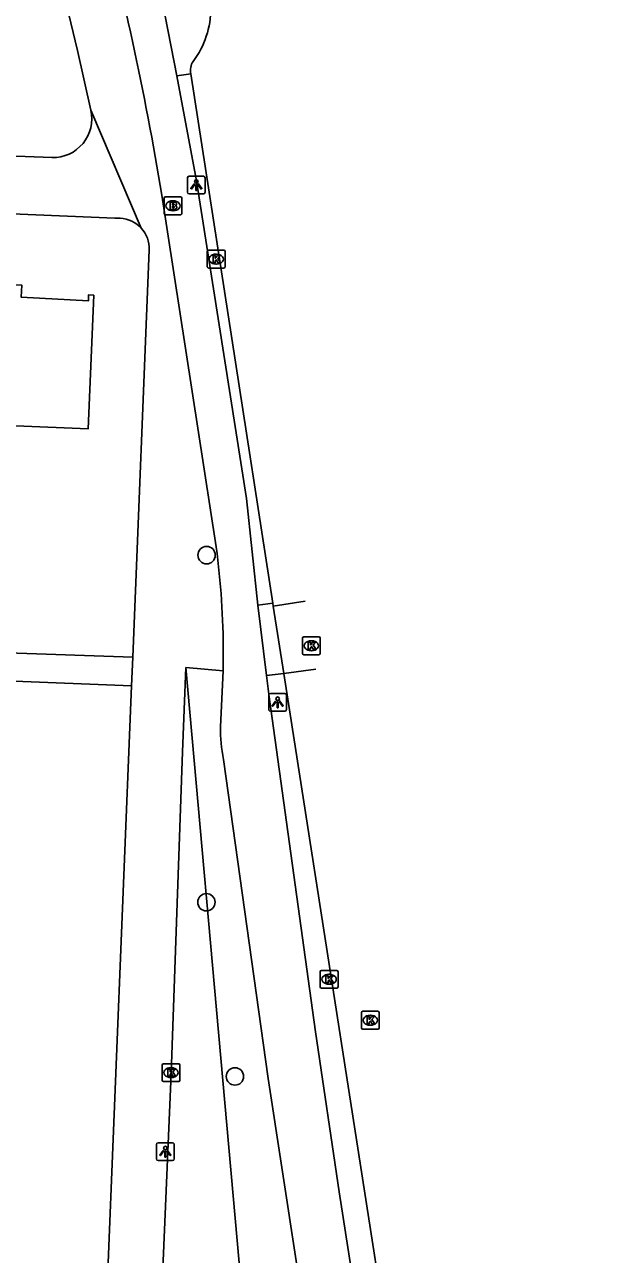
# Model space of a CAD drawing. Extents: x 160077 to 160945, y 386481 to 387498.
# Drawn here: x 160780.5 to 160812.4, y 387384.4 to 387453.5 of the extents above; entities that cross this region are included whole.
import ezdxf

# ---------------------------------------------------------------- set-up
doc = ezdxf.new("R2010")
doc.units = 0
for name, color, linetype in [('IMGEO_Boom', 7, 'Continuous'), ('IMGEO_Brandkraan', 7, 'Continuous'), ('IMGEO_Fietspad_gesloten', 7, 'Continuous'), ('IMGEO_Groenvoorziening', 7, 'Continuous'), ('IMGEO_Kolk', 7, 'Continuous'), ('IMGEO_Lichtpunt', 7, 'Continuous'), ('IMGEO_Pand', 7, 'Continuous'), ('IMGEO_Parkeervlak_open', 7, 'Continuous'), ('IMGEO_Verkeerseiland_groen', 7, 'Continuous'), ('IMGEO_Voetpad_open', 7, 'Continuous')]:
    doc.layers.add(name, color=color, linetype=linetype)

msp = doc.modelspace()

# ---------------------------------------------------------------- linework, layer by layer
at = {"layer": 'IMGEO_Boom'}
for centre in [(160790.683, 387423.701), (160790.672, 387404.206), (160792.273, 387394.42)]:
    msp.add_circle(centre, 0.489, dxfattribs=at)
at = {"layer": 'IMGEO_Brandkraan'}
for p, q in [((160788.295, 387442.897), (160788.295, 387443.749)), ((160788.37, 387443.823), (160789.222, 387443.823)), ((160789.296, 387443.749), (160789.296, 387442.897)), ((160788.806, 387443.043), (160788.781, 387443.043)), ((160788.783, 387443.603), (160788.808, 387443.603)), ((160789.222, 387442.823), (160788.37, 387442.823))]:
    msp.add_line(p, q, dxfattribs=at)
for points in [[(160788.295, 387442.897), (160788.295, 387443.749)], [(160788.37, 387443.823), (160789.222, 387443.823)], [(160789.296, 387443.749), (160789.296, 387442.897)], [(160788.643, 387443.523), (160788.643, 387443.123), (160788.856, 387443.123)], [(160788.874, 387443.523), (160788.643, 387443.523)], [(160788.822, 387443.442), (160788.768, 387443.442), (160788.768, 387443.366)], [(160788.768, 387443.366), (160788.821, 387443.366)], [(160788.83, 387443.29), (160788.768, 387443.29), (160788.768, 387443.209)], [(160788.768, 387443.209), (160788.83, 387443.209)], [(160789.222, 387442.823), (160788.37, 387442.823)]]:
    msp.add_lwpolyline(points, dxfattribs=at)
for centre, radius, start, end in [((160788.372, 387443.747), 0.0765, 91.55205, 178.44795), ((160788.372, 387443.747), 0.0765, 91.55205, 178.44795), ((160789.22, 387443.747), 0.0765, 1.55205, 88.44795), ((160789.22, 387443.747), 0.0765, 1.55205, 88.44795), ((160788.823, 387443.404), 0.0379, 267.82845, 90.93552), ((160788.831, 387443.249), 0.0404, 269.87594, 90.50774), ((160788.862, 387443.374), 0.251, 268.66757, 293.53466), ((160788.878, 387443.378), 0.145, 59.4692, 91.53667), ((160788.903, 387443.425), 0.0922, 285.51372, 58.15012), ((160788.908, 387443.233), 0.105, 301.31148, 78.98903), ((160788.372, 387442.899), 0.0765, 181.55205, 268.44795), ((160788.372, 387442.899), 0.0765, 181.55205, 268.44795), ((160789.22, 387442.899), 0.0765, 271.55205, 358.44795), ((160789.22, 387442.899), 0.0765, 271.55205, 358.44795)]:
    msp.add_arc(centre, radius, start, end, dxfattribs=at)
for centre, major_axis, ratio, start_param, end_param in [((160788.782, 387443.323), (-0.387, 0.002), 0.722429, 4.712389, 7.853982), ((160788.807, 387443.323), (-0.39, 0.002), 0.717154, 1.570796, 4.712389)]:
    msp.add_ellipse(centre, major_axis=major_axis, ratio=ratio, start_param=start_param, end_param=end_param, dxfattribs=at)
at = {"layer": 'IMGEO_Fietspad_gesloten'}
for points in [[(160788.353, 387453.972), (160789.02, 387450.628)], [(160789.02, 387450.628), (160790.111, 387444.734), (160792.927, 387426.889), (160793.567, 387420.894)], [(160791.227, 387424.159), (160788.168, 387443.92)], [(160793.567, 387420.894), (160794.038, 387416.932)], [(160791.618, 387417.2), (160791.618, 387418.162)], [(160791.618, 387417.2), (160791.461, 387414.056)], [(160794.038, 387416.932), (160794.188, 387415.748), (160796.787, 387396.931), (160798.117, 387387.941), (160809.316, 387316.069), (160811.065, 387305.098)], [(160791.64, 387412.231), (160794.135, 387394.309), (160798.115, 387368.331)]]:
    msp.add_lwpolyline(points, dxfattribs=at)
for centre, radius, start, end in [((160626.79, 387417.694), 163.495, 9.23078, 15.39868), ((160745.368, 387418.158), 46.25, 0.00523, 7.45549), ((160798.641, 387413.839), 7.183, 178.26829, 192.93527)]:
    msp.add_arc(centre, radius, start, end, dxfattribs=at)
at = {"layer": 'IMGEO_Groenvoorziening'}
msp.add_lwpolyline([(160789.525, 387417.391), (160793.902, 387368.485)], dxfattribs=at)
at = {"layer": 'IMGEO_Kolk'}
for p, q in [((160790.722, 387439.901), (160790.722, 387440.753)), ((160790.797, 387440.827), (160791.649, 387440.827)), ((160791.21, 387440.607), (160791.235, 387440.607)), ((160791.723, 387440.753), (160791.723, 387439.901)), ((160791.649, 387439.827), (160790.797, 387439.827)), ((160791.233, 387440.047), (160791.208, 387440.047)), ((160796.063, 387418.185), (160796.063, 387419.037)), ((160796.138, 387419.111), (160796.99, 387419.111)), ((160796.551, 387418.891), (160796.576, 387418.891)), ((160797.064, 387419.037), (160797.064, 387418.185)), ((160796.574, 387418.331), (160796.549, 387418.331)), ((160796.99, 387418.111), (160796.138, 387418.111)), ((160797.059, 387399.452), (160797.059, 387400.304)), ((160797.134, 387400.378), (160797.986, 387400.378)), ((160798.06, 387400.304), (160798.06, 387399.452)), ((160797.57, 387399.598), (160797.545, 387399.598)), ((160797.547, 387400.158), (160797.572, 387400.158)), ((160797.986, 387399.378), (160797.134, 387399.378)), ((160799.37, 387397.153), (160799.37, 387398.005)), ((160799.445, 387398.079), (160800.297, 387398.079)), ((160799.858, 387397.859), (160799.883, 387397.859)), ((160800.371, 387398.005), (160800.371, 387397.153)), ((160800.297, 387397.079), (160799.445, 387397.079)), ((160799.881, 387397.299), (160799.856, 387397.299)), ((160788.189, 387394.209), (160788.189, 387395.061)), ((160788.264, 387395.135), (160789.116, 387395.135)), ((160788.677, 387394.915), (160788.702, 387394.915)), ((160789.19, 387395.061), (160789.19, 387394.209)), ((160789.116, 387394.135), (160788.264, 387394.135)), ((160788.7, 387394.355), (160788.675, 387394.355))]:
    msp.add_line(p, q, dxfattribs=at)
for points in [[(160790.722, 387439.901), (160790.722, 387440.753)], [(160790.797, 387440.827), (160791.649, 387440.827)], [(160791.043, 387440.527), (160791.166, 387440.527), (160791.166, 387440.376), (160791.296, 387440.527), (160791.46, 387440.527), (160791.314, 387440.376), (160791.467, 387440.127), (160791.315, 387440.127), (160791.23, 387440.291), (160791.166, 387440.224), (160791.166, 387440.127), (160791.043, 387440.127), (160791.043, 387440.527)], [(160791.723, 387440.753), (160791.723, 387439.901)], [(160791.649, 387439.827), (160790.797, 387439.827)], [(160796.063, 387418.185), (160796.063, 387419.037)], [(160796.138, 387419.111), (160796.99, 387419.111)], [(160797.064, 387419.037), (160797.064, 387418.185)], [(160796.384, 387418.811), (160796.507, 387418.811), (160796.507, 387418.66), (160796.637, 387418.811), (160796.801, 387418.811), (160796.655, 387418.66), (160796.808, 387418.411), (160796.656, 387418.411), (160796.571, 387418.575), (160796.507, 387418.508), (160796.507, 387418.411), (160796.384, 387418.411), (160796.384, 387418.811)], [(160796.99, 387418.111), (160796.138, 387418.111)], [(160797.059, 387399.452), (160797.059, 387400.304)], [(160797.134, 387400.378), (160797.986, 387400.378)], [(160798.06, 387400.304), (160798.06, 387399.452)], [(160797.38, 387400.078), (160797.503, 387400.078), (160797.503, 387399.927), (160797.633, 387400.078), (160797.797, 387400.078), (160797.651, 387399.927), (160797.804, 387399.678), (160797.652, 387399.678), (160797.567, 387399.842), (160797.503, 387399.775), (160797.503, 387399.678), (160797.38, 387399.678), (160797.38, 387400.078)], [(160797.986, 387399.378), (160797.134, 387399.378)], [(160799.37, 387397.153), (160799.37, 387398.005)], [(160799.445, 387398.079), (160800.297, 387398.079)], [(160799.691, 387397.779), (160799.814, 387397.779), (160799.814, 387397.628), (160799.944, 387397.779), (160800.108, 387397.779), (160799.962, 387397.628), (160800.115, 387397.379), (160799.963, 387397.379), (160799.878, 387397.543), (160799.814, 387397.476), (160799.814, 387397.379), (160799.691, 387397.379), (160799.691, 387397.779)], [(160800.371, 387398.005), (160800.371, 387397.153)], [(160800.297, 387397.079), (160799.445, 387397.079)], [(160788.189, 387394.209), (160788.189, 387395.061)], [(160788.264, 387395.135), (160789.116, 387395.135)], [(160788.51, 387394.835), (160788.633, 387394.835), (160788.633, 387394.684), (160788.763, 387394.835), (160788.927, 387394.835), (160788.781, 387394.684), (160788.934, 387394.435), (160788.782, 387394.435), (160788.697, 387394.599), (160788.633, 387394.532), (160788.633, 387394.435), (160788.51, 387394.435), (160788.51, 387394.835)], [(160789.19, 387395.061), (160789.19, 387394.209)], [(160789.116, 387394.135), (160788.264, 387394.135)]]:
    msp.add_lwpolyline(points, dxfattribs=at)
for centre, start, end in [((160790.799, 387440.751), 91.55205, 178.44795), ((160790.799, 387440.751), 91.55205, 178.44795), ((160791.647, 387440.751), 1.55205, 88.44795), ((160791.647, 387440.751), 1.55205, 88.44795), ((160790.799, 387439.903), 181.55205, 268.44795), ((160790.799, 387439.903), 181.55205, 268.44795), ((160791.647, 387439.903), 271.55205, 358.44795), ((160791.647, 387439.903), 271.55205, 358.44795), ((160796.14, 387419.035), 91.55205, 178.44795), ((160796.14, 387419.035), 91.55205, 178.44795), ((160796.988, 387419.035), 1.55205, 88.44795), ((160796.988, 387419.035), 1.55205, 88.44795), ((160796.14, 387418.187), 181.55205, 268.44795), ((160796.14, 387418.187), 181.55205, 268.44795), ((160796.988, 387418.187), 271.55205, 358.44795), ((160796.988, 387418.187), 271.55205, 358.44795), ((160797.136, 387400.302), 91.55205, 178.44795), ((160797.136, 387400.302), 91.55205, 178.44795), ((160797.984, 387400.302), 1.55205, 88.44795), ((160797.984, 387400.302), 1.55205, 88.44795), ((160797.136, 387399.454), 181.55205, 268.44795), ((160797.136, 387399.454), 181.55205, 268.44795), ((160797.984, 387399.454), 271.55205, 358.44795), ((160797.984, 387399.454), 271.55205, 358.44795), ((160799.447, 387398.003), 91.55205, 178.44795), ((160799.447, 387398.003), 91.55205, 178.44795), ((160800.295, 387398.003), 1.55205, 88.44795), ((160800.295, 387398.003), 1.55205, 88.44795), ((160799.447, 387397.155), 181.55205, 268.44795), ((160799.447, 387397.155), 181.55205, 268.44795), ((160800.295, 387397.155), 271.55205, 358.44795), ((160800.295, 387397.155), 271.55205, 358.44795), ((160788.266, 387395.059), 91.55205, 178.44795), ((160788.266, 387395.059), 91.55205, 178.44795), ((160789.114, 387395.059), 1.55205, 88.44795), ((160789.114, 387395.059), 1.55205, 88.44795), ((160788.266, 387394.211), 181.55205, 268.44795), ((160788.266, 387394.211), 181.55205, 268.44795), ((160789.114, 387394.211), 271.55205, 358.44795), ((160789.114, 387394.211), 271.55205, 358.44795)]:
    msp.add_arc(centre, 0.0765, start, end, dxfattribs=at)
for centre, major_axis, ratio, start_param, end_param in [((160791.209, 387440.327), (-0.387, 0.002), 0.722429, 4.712389, 7.853982), ((160791.234, 387440.327), (-0.39, 0.002), 0.717154, 1.570796, 4.712389), ((160796.55, 387418.611), (-0.387, 0.002), 0.722429, 4.712389, 7.853982), ((160796.575, 387418.611), (-0.39, 0.002), 0.717154, 1.570796, 4.712389), ((160797.546, 387399.878), (-0.387, 0.002), 0.722429, 4.712389, 7.853982), ((160797.571, 387399.878), (-0.39, 0.002), 0.717154, 1.570796, 4.712389), ((160799.857, 387397.579), (-0.387, 0.002), 0.722429, 4.712389, 7.853982), ((160799.882, 387397.579), (-0.39, 0.002), 0.717154, 1.570796, 4.712389), ((160788.676, 387394.635), (-0.387, 0.002), 0.722429, 4.712389, 7.853982), ((160788.701, 387394.635), (-0.39, 0.002), 0.717154, 1.570796, 4.712389)]:
    msp.add_ellipse(centre, major_axis=major_axis, ratio=ratio, start_param=start_param, end_param=end_param, dxfattribs=at)
at = {"layer": 'IMGEO_Lichtpunt'}
for p, q in [((160789.606, 387444.889), (160789.606, 387444.082)), ((160789.606, 387444.889), (160789.606, 387444.082)), ((160790.508, 387444.984), (160789.7, 387444.984)), ((160790.508, 387444.984), (160789.7, 387444.984)), ((160790.602, 387444.082), (160790.602, 387444.889)), ((160790.602, 387444.082), (160790.602, 387444.889)), ((160789.7, 387443.988), (160790.508, 387443.988)), ((160789.7, 387443.988), (160790.508, 387443.988)), ((160794.17, 387415.839), (160794.17, 387415.032)), ((160794.17, 387415.839), (160794.17, 387415.032)), ((160795.072, 387415.934), (160794.264, 387415.934)), ((160795.072, 387415.934), (160794.264, 387415.934)), ((160795.166, 387415.032), (160795.166, 387415.839)), ((160795.166, 387415.032), (160795.166, 387415.839)), ((160794.264, 387414.938), (160795.072, 387414.938)), ((160794.264, 387414.938), (160795.072, 387414.938)), ((160787.87, 387390.6), (160787.87, 387389.793)), ((160787.87, 387390.6), (160787.87, 387389.793)), ((160788.772, 387390.695), (160787.964, 387390.695)), ((160788.772, 387390.695), (160787.964, 387390.695)), ((160788.866, 387389.793), (160788.866, 387390.6)), ((160788.866, 387389.793), (160788.866, 387390.6)), ((160787.964, 387389.699), (160788.772, 387389.699)), ((160787.964, 387389.699), (160788.772, 387389.699))]:
    msp.add_line(p, q, dxfattribs=at)
for points in [[(160789.98, 387444.553), (160790.019, 387444.525), (160789.831, 387444.263), (160789.793, 387444.29), (160789.98, 387444.553)], [(160790.082, 387444.505), (160790.129, 387444.505), (160790.129, 387444.183), (160790.082, 387444.183), (160790.082, 387444.505)], [(160790.192, 387444.525), (160790.23, 387444.552), (160790.417, 387444.29), (160790.378, 387444.262), (160790.192, 387444.525)], [(160794.544, 387415.503), (160794.583, 387415.475), (160794.395, 387415.213), (160794.357, 387415.24), (160794.544, 387415.503)], [(160794.646, 387415.455), (160794.693, 387415.455), (160794.693, 387415.133), (160794.646, 387415.133), (160794.646, 387415.455)], [(160794.756, 387415.475), (160794.794, 387415.502), (160794.981, 387415.24), (160794.942, 387415.212), (160794.756, 387415.475)], [(160788.244, 387390.264), (160788.283, 387390.236), (160788.095, 387389.974), (160788.057, 387390.001), (160788.244, 387390.264)], [(160788.346, 387390.216), (160788.393, 387390.216), (160788.393, 387389.894), (160788.346, 387389.894), (160788.346, 387390.216)], [(160788.456, 387390.236), (160788.494, 387390.263), (160788.681, 387390.001), (160788.642, 387389.973), (160788.456, 387390.236)]]:
    msp.add_lwpolyline(points, dxfattribs=at)
for centre in [(160790.105, 387444.687), (160794.669, 387415.637), (160788.369, 387390.398)]:
    msp.add_circle(centre, 0.0994, dxfattribs=at)
for centre, start, end in [((160789.7, 387444.889), 90, 180), ((160789.7, 387444.889), 90, 180), ((160790.508, 387444.889), 0, 90), ((160790.508, 387444.889), 0, 90), ((160789.7, 387444.082), 180, 270), ((160789.7, 387444.082), 180, 270), ((160790.508, 387444.082), 270, 0), ((160790.508, 387444.082), 270, 360), ((160794.264, 387415.839), 90, 180), ((160794.264, 387415.839), 90, 180), ((160795.072, 387415.839), 0, 90), ((160795.072, 387415.839), 0, 90), ((160794.264, 387415.032), 180, 270), ((160794.264, 387415.032), 180, 270), ((160795.072, 387415.032), 270, 0), ((160795.072, 387415.032), 270, 360), ((160787.964, 387390.6), 90, 180), ((160787.964, 387390.6), 90, 180), ((160788.772, 387390.6), 0, 90), ((160788.772, 387390.6), 0, 90), ((160787.964, 387389.793), 180, 270), ((160787.964, 387389.793), 180, 270), ((160788.772, 387389.793), 270, 0), ((160788.772, 387389.793), 270, 360)]:
    msp.add_arc(centre, 0.0946, start, end, dxfattribs=at)
at = {"layer": 'IMGEO_Pand'}
msp.add_lwpolyline([(160773.551, 387439.151), (160780.31, 387438.873), (160780.282, 387438.182), (160784.047, 387437.983), (160784.053, 387438.313), (160784.35, 387438.297), (160784.046, 387430.804), (160779.984, 387430.971), (160776.609, 387431.11), (160776.557, 387429.846), (160773.173, 387429.986)], dxfattribs=at)
at = {"layer": 'IMGEO_Parkeervlak_open'}
for points in [[(160789.805, 387450.733), (160794.398, 387420.998)], [(160795.022, 387417.061), (160805.289, 387351.107), (160812.388, 387305.254)]]:
    msp.add_lwpolyline(points, dxfattribs=at)
for centre, radius, start, end in [((160785.904, 387454.442), 5.023, 323.22565, 359.78973), ((160790.632, 387450.951), 0.855, 145.51394, 194.76823)]:
    msp.add_arc(centre, radius, start, end, dxfattribs=at)
at = {"layer": 'IMGEO_Verkeerseiland_groen'}
msp.add_lwpolyline([(160789.02, 387450.628), (160789.805, 387450.733)], dxfattribs=at)
at = {"layer": 'IMGEO_Voetpad_open'}
for points in [[(160779.133, 387467.808), (160781.549, 387459.917), (160783.443, 387452.044), (160784.191, 387448.692)], [(160784.191, 387448.692), (160787.014, 387442.071)], [(160782.008, 387446.032), (160753.058, 387447.101), (160738.677, 387447.463), (160736.053, 387447.712), (160733.466, 387448.214)], [(160737.653, 387444.656), (160785.543, 387442.633), (160785.84, 387442.62)], [(160787.461, 387440.854), (160786.537, 387417.979)], [(160794.398, 387420.998), (160793.567, 387420.894)], [(160794.398, 387420.998), (160794.423, 387420.841)], [(160796.214, 387421.118), (160794.423, 387420.841)], [(160794.423, 387420.841), (160795.022, 387417.061)], [(160786.537, 387417.979), (160779.505, 387418.207)], [(160786.472, 387416.365), (160786.537, 387417.979)], [(160787.593, 387368.701), (160788.689, 387394.579), (160789.328, 387412.658), (160789.525, 387417.391)], [(160789.525, 387417.391), (160791.618, 387417.2)], [(160794.038, 387416.932), (160795.022, 387417.061)], [(160795.022, 387417.061), (160796.821, 387417.297)], [(160779.439, 387416.649), (160786.472, 387416.365)], [(160786.472, 387416.365), (160781.8, 387300.651)]]:
    msp.add_lwpolyline(points, dxfattribs=at)
for centre, radius, start, end in [((160782.06, 387448.215), 2.184, 268.6303, 12.61984), ((160785.762, 387440.922), 1.699, 42.52135, 87.35406), ((160785.762, 387440.921), 1.7, 357.7515, 42.58473)]:
    msp.add_arc(centre, radius, start, end, dxfattribs=at)

doc.saveas('drawing.dxf')
